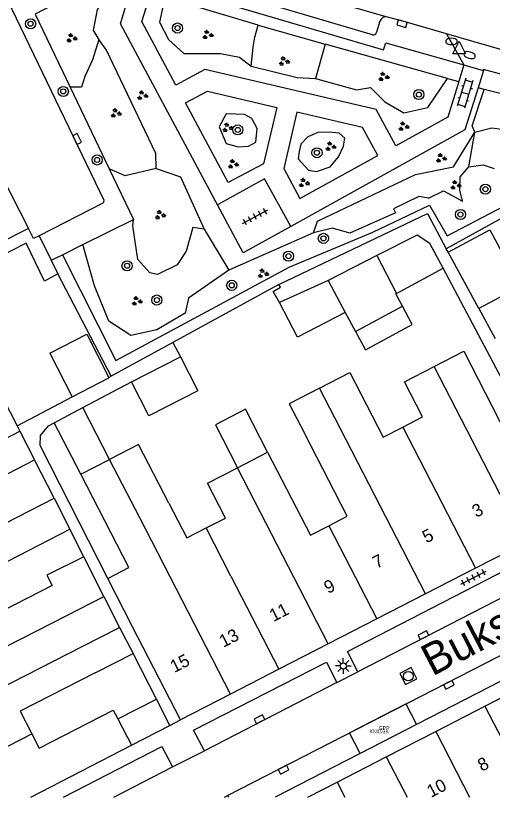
# Model space of a CAD drawing. Extents: x 132999 to 136000, y 398499 to 400501.
# Drawn here: x 133507.8 to 133545.4, y 398500 to 398561.6 of the extents above; entities that cross this region are included whole.
import ezdxf

# ---------------------------------------------------------------- set-up
doc = ezdxf.new("R2010")
doc.units = 0
for name, color, linetype in [('bp-anno-kenteken', 7, 'Continuous'), ('bp-grn-parkeervak', 7, 'Continuous'), ('gg-afsc-erfafscheiding', 7, 'Continuous'), ('gg-afsc-muur', 7, 'Continuous'), ('gg-anno-huisnummerreeks BGT', 7, 'Continuous'), ('gg-anno-openbare ruimte label', 7, 'Continuous'), ('gg-bbg-bijgebouw', 7, 'Continuous'), ('gg-bbg-gedigitaliseerde bebouwing', 7, 'Continuous'), ('gg-bbg-gedigitaliseerde bijgebouw', 7, 'Continuous'), ('gg-bbg-hoofdgebouw', 7, 'Continuous'), ('gg-bbg-luifel en loopbrug', 7, 'Continuous'), ('gg-bbg-tussenscheiding', 7, 'Continuous'), ('gg-knt-verharding', 7, 'Continuous'), ('gg-knt-verharding nz', 7, 'Continuous'), ('gt-grn-groengrens', 7, 'Continuous'), ('gt-grn-weggrens', 7, 'Continuous'), ('gt-symb-boom', 7, 'Continuous'), ('gt-symb-brandkraan', 7, 'Continuous'), ('gt-symb-groenvak', 7, 'Continuous'), ('gt-symb-klinker verharding', 7, 'Continuous'), ('gt-symb-kolk', 7, 'Continuous'), ('gt-symb-lichtmast', 7, 'Continuous'), ('gt-symb-rioolschacht', 7, 'Continuous'), ('gt-symb-tegel verharding', 7, 'Continuous'), ('gt-symb-waterafsluiter', 7, 'Continuous'), ('kenmerkpunt gehandicapten parkeerplaats', 7, 'Continuous')]:
    doc.layers.add(name, color=color, linetype=linetype)

# ---------------------------------------------------------------- blocks, each defined once
blk = doc.blocks.new('gt0-LMAST')
at = {"layer": 'gt-symb-lichtmast'}
for p, q in [((-0.005, 0.246), (-0.005, 0.621)), ((-0.182, 0.173), (-0.447, 0.438)), ((0.172, 0.173), (0.437, 0.438)), ((-0.255, -0.004), (-0.63, -0.004)), ((-0.182, -0.181), (-0.447, -0.446)), ((-0.005, -0.254), (-0.005, -0.629)), ((0.437, -0.446), (0.172, -0.181)), ((0.245, -0.004), (0.62, -0.004))]:
    blk.add_line(p, q, dxfattribs=at)
blk.add_circle((-0.005, -0.004), 0.25, dxfattribs=at)
blk = doc.blocks.new('gt0-RS')
at = {"layer": 'gt-symb-rioolschacht'}
blk.add_lwpolyline([(-0.5, -0.5), (0.5, -0.5), (0.5, 0.5), (-0.5, 0.5)], close=True, dxfattribs=at)
blk.add_circle((0, 0), 0.375, dxfattribs=at)
blk = doc.blocks.new('gt0-KOLK')
at = {"layer": 'gt-symb-kolk'}
blk.add_lwpolyline([(0, 0), (0.375, 0), (0.375, 0.4), (-0.375, 0.4), (-0.375, 0), (0, 0)], dxfattribs=at)
blk = doc.blocks.new('gt0-GRVAK')
at = {"layer": 'gt-symb-groenvak'}
for p, q in [((-0.11, 0.189), (-0.228, 0.24)), ((-0.182, 0.153), (0.088, 0.153)), ((-0.091, 0.211), (-0.156, 0.322)), ((-0.047, 0.214), (-0.047, 0.393)), ((-0.004, 0.211), (0.061, 0.322)), ((0.015, 0.189), (0.133, 0.24)), ((0.262, -0.052), (0.197, 0.059)), ((0.305, -0.049), (0.305, 0.13)), ((0.349, -0.052), (0.414, 0.059)), ((-0.245, -0.228), (-0.363, -0.177)), ((-0.318, -0.264), (-0.047, -0.264)), ((-0.226, -0.206), (-0.291, -0.095)), ((-0.183, -0.203), (-0.183, -0.024)), ((-0.139, -0.206), (-0.074, -0.095)), ((-0.12, -0.228), (-0.002, -0.177)), ((0.243, -0.074), (0.125, -0.023)), ((0.17, -0.11), (0.441, -0.11)), ((0.368, -0.074), (0.486, -0.023))]:
    blk.add_line(p, q, dxfattribs=at)
blk = doc.blocks.new('gt0-BOOM')
at = {"layer": 'gt-symb-boom'}
for radius in [0.4, 0.2]:
    blk.add_circle((0, 0), radius, dxfattribs=at)
blk = doc.blocks.new('gt0-BR')
at = {"layer": 'gt-symb-brandkraan'}
for centre, radius, start, end in [((-0.244, 0), 0.206, 107.56694, 252.43307), ((0.599, -2.664), 3, 106.89205, 107.56694), ((0, -0.691), 0.938, 73.10799, 106.89205), ((-0.599, -2.664), 3, 72.43309, 73.10799), ((0.244, 0), 0.206, 287.56695, 72.43309), ((0.599, 2.664), 3, 252.43307, 253.10797), ((0, 0.691), 0.938, 253.10797, 286.89206), ((-0.599, 2.664), 3, 286.89206, 287.56695)]:
    blk.add_arc(centre, radius, start, end, dxfattribs=at)
blk = doc.blocks.new('gt0-WAFSL')
at = {"layer": 'gt-symb-waterafsluiter'}
for p, q in [((-0.5, -0.333), (0, 0.667)), ((0, 0.667), (0.5, -0.333)), ((0.5, -0.333), (-0.5, -0.333))]:
    blk.add_line(p, q, dxfattribs=at)
blk = doc.blocks.new('gt0-KL1')
at = {"layer": 'gt-symb-klinker verharding'}
for p, q in [((-1.15, 0.3), (1.15, 0.3)), ((-1, -0.3), (-1, 0.3)), ((-0.5, 0.3), (-0.5, 0.45)), ((0, -0.3), (0, 0.3)), ((0.5, 0.3), (0.5, 0.45)), ((1, -0.3), (1, 0.3)), ((-1.15, -0.3), (1.15, -0.3)), ((-0.5, -0.45), (-0.5, -0.3)), ((0.5, -0.45), (0.5, -0.3))]:
    blk.add_line(p, q, dxfattribs=at)
blk = doc.blocks.new('gt0-TEG1')
at = {"layer": 'gt-symb-tegel verharding'}
for p, q in [((-1.125, 0), (1.125, 0)), ((-0.9, -0.25), (-0.9, 0.25)), ((-0.45, -0.25), (-0.45, 0.25)), ((0, -0.25), (0, 0.25)), ((0.45, -0.25), (0.45, 0.25)), ((0.9, -0.25), (0.9, 0.25))]:
    blk.add_line(p, q, dxfattribs=at)

msp = doc.modelspace()

# ---------------------------------------------------------------- linework, layer by layer
at = {"layer": 'bp-grn-parkeervak'}
msp.add_lwpolyline([(133534.092, 398505.058), (133538.54, 398507.343), (133539.37, 398505.729), (133534.925, 398503.441), (133534.092, 398505.058)], dxfattribs=at)
at = {"layer": 'gg-afsc-erfafscheiding'}
for p, q in [((133508.606, 398543.678), (133496.575, 398537.6)), ((133541.874, 398542.967), (133541.702, 398543.235)), ((133515.32, 398533.181), (133511.123, 398541.257)), ((133547.992, 398529.378), (133541.487, 398541.707)), ((133528.535, 398540.434), (133520.185, 398535.851)), ((133520.185, 398535.851), (133515.32, 398533.181)), ((133520.185, 398535.851), (133520.77, 398534.73)), ((133515.12, 398533.075), (133515.32, 398533.181)), ((133513.085, 398530.72), (133516.905, 398532.745)), ((133507.917, 398529.268), (133512.243, 398531.563)), ((133510.82, 398523.577), (133509.283, 398526.591)), ((133514.73, 398515.823), (133513.159, 398518.95)), ((133518.879, 398507.715), (133517.04, 398511.335))]:
    msp.add_line(p, q, dxfattribs=at)
for points in [[(133511.123, 398541.257), (133510.074, 398540.679), (133508.606, 398543.678)], [(133528.589, 398538.999), (133528.086, 398539.863), (133528.668, 398540.213), (133528.535, 398540.434)], [(133515.047, 398517.233), (133509.722, 398527.714), (133509.75, 398528.517), (133510.369, 398529.281), (133510.83, 398529.525)]]:
    msp.add_lwpolyline(points, dxfattribs=at)
at = {"layer": 'gg-afsc-muur'}
msp.add_lwpolyline([(133557.14, 398552.14), (133556.888, 398552.001), (133557.056, 398551.693), (133541.702, 398543.235)], dxfattribs=at)
at = {"layer": 'gg-bbg-bijgebouw'}
for p, q in [((133536.249, 398542.696), (133532.401, 398540.724)), ((133516.905, 398532.745), (133520.77, 398534.73)), ((133515.12, 398533.075), (133515.132, 398533.052)), ((133516.91, 398504.091), (133519.939, 398505.657))]:
    msp.add_line(p, q, dxfattribs=at)
for points in [[(133541.487, 398541.707), (133540.434, 398543.652), (133539.417, 398544.32), (133536.249, 398542.696)], [(133510.474, 398534.996), (133513.396, 398536.502), (133515.12, 398533.075)]]:
    msp.add_lwpolyline(points, dxfattribs=at)
at = {"layer": 'gg-bbg-gedigitaliseerde bebouwing'}
for p, q in [((133544.282, 398538.518), (133541.874, 398542.967)), ((133544.282, 398538.518), (133545.564, 398536.15)), ((133507.917, 398529.268), (133508.132, 398528.846)), ((133508.132, 398528.846), (133509.283, 398526.591)), ((133525.272, 398525.971), (133527.644, 398527.192)), ((133506.464, 398525.14), (133509.283, 398526.591)), ((133512.924, 398525.462), (133515.193, 398526.63)), ((133516.718, 398518.092), (133512.924, 398525.462)), ((133507.967, 398522.109), (133510.82, 398523.577)), ((133510.82, 398523.577), (133512.07, 398521.118)), ((133519.858, 398523.183), (133521.272, 398520.436)), ((133522.799, 398521.221), (133524.316, 398522.002)), ((133513.159, 398518.95), (133512.07, 398521.118)), ((133521.272, 398520.436), (133522.799, 398521.221)), ((133515.047, 398517.233), (133516.718, 398518.092)), ((133517.002, 398513.433), (133515.047, 398517.233)), ((133511.824, 398514.327), (133514.73, 398515.823)), ((133514.73, 398515.823), (133515.985, 398513.385)), ((133520.78, 398506.091), (133517.002, 398513.433)), ((133515.985, 398513.385), (133517.04, 398511.335)), ((133514.065, 398509.804), (133517.04, 398511.335))]:
    msp.add_line(p, q, dxfattribs=at)
for points in [[(133541.874, 398542.967), (133545.148, 398544.739), (133546.346, 398542.526), (133551.486, 398545.309), (133550.612, 398546.924)], [(133540.757, 398533.945), (133543.101, 398535.152), (133546.476, 398528.597), (133547.992, 398529.378)], [(133538.296, 398529.18), (133539.843, 398529.976), (133538.419, 398532.741), (133540.757, 398533.945)], [(133531.739, 398532.241), (133534.128, 398533.47), (133536.747, 398528.382), (133538.296, 398529.18)], [(133531.739, 398532.241), (133529.346, 398531.009), (133530.541, 398528.687)], [(133504.029, 398530.055), (133506.79, 398531.476), (133507.917, 398529.268)], [(133532.463, 398521.393), (133533.913, 398522.14), (133530.541, 398528.687)], [(133519.858, 398523.183), (133517.478, 398527.807), (133515.193, 398526.63)], [(133527.644, 398527.192), (133531.014, 398520.647), (133532.463, 398521.393)], [(133524.316, 398522.002), (133522.901, 398524.75), (133525.272, 398525.971)], [(133501.161, 398520.411), (133501.887, 398518.994), (133507.967, 398522.109)], [(133513.159, 398518.95), (133510.26, 398517.501), (133510.668, 398516.684), (133504.649, 398513.601), (133505.118, 398512.685)], [(133505.118, 398512.685), (133505.845, 398511.266), (133511.824, 398514.327)], [(133514.065, 398509.804), (133508.145, 398506.772), (133509.065, 398504.977)], [(133509.065, 398504.977), (133509.64, 398503.854), (133515.484, 398506.85), (133515.842, 398506.158)]]:
    msp.add_lwpolyline(points, dxfattribs=at)
at = {"layer": 'gg-bbg-gedigitaliseerde bijgebouw'}
for p, q in [((133537.79, 398539.706), (133541.487, 398541.707)), ((133532.401, 398540.724), (133528.589, 398538.999)), ((133534.572, 398536.714), (133538.28, 398538.722)), ((133533.764, 398538.207), (133534.572, 398536.714)), ((133510.474, 398534.996), (133512.243, 398531.563)), ((133512.243, 398531.563), (133515.132, 398533.052)), ((133515.842, 398506.158), (133518.879, 398507.715)), ((133519.939, 398505.657), (133518.879, 398507.715))]:
    msp.add_line(p, q, dxfattribs=at)
for points in [[(133538.28, 398538.722), (133537.757, 398539.688), (133537.79, 398539.706)], [(133533.764, 398538.207), (133529.995, 398536.267), (133528.589, 398538.999)], [(133520.77, 398534.73), (133522.148, 398532.047), (133518.283, 398530.062), (133516.905, 398532.745)]]:
    msp.add_lwpolyline(points, dxfattribs=at)
at = {"layer": 'gg-bbg-hoofdgebouw'}
for p, q in [((133506.722, 398548.91), (133508.797, 398544.843)), ((133508.797, 398544.843), (133502.054, 398541.403)), ((133547.914, 398520.053), (133544.024, 398518.051)), ((133544.024, 398518.051), (133540.087, 398516.025)), ((133540.087, 398516.025), (133536.247, 398514.049)), ((133536.247, 398514.049), (133532.423, 398512.082)), ((133532.423, 398512.082), (133528.528, 398510.078)), ((133528.528, 398510.078), (133524.73, 398508.123)), ((133544.762, 398507.177), (133548.627, 398509.166)), ((133524.73, 398508.123), (133520.78, 398506.091)), ((133540.887, 398505.182), (133544.762, 398507.177)), ((133536.991, 398503.177), (133540.887, 398505.182)), ((133508.989, 398500), (133516.91, 398504.091)), ((133533.127, 398501.188), (133536.991, 398503.177)), ((133530.819, 398500), (133533.127, 398501.188))]:
    msp.add_line(p, q, dxfattribs=at)
at = {"layer": 'gg-bbg-luifel en loopbrug'}
for p, q in [((133510.83, 398529.525), (133513.085, 398530.72)), ((133515.193, 398526.63), (133513.085, 398530.72)), ((133512.924, 398525.462), (133510.83, 398529.525))]:
    msp.add_line(p, q, dxfattribs=at)
for points in [[(133534.572, 398536.714), (133535.357, 398535.263), (133539.036, 398537.255), (133538.28, 398538.722)], [(133527.644, 398527.192), (133525.898, 398530.583), (133523.526, 398529.362), (133525.272, 398525.971)]]:
    msp.add_lwpolyline(points, dxfattribs=at)
at = {"layer": 'gg-bbg-tussenscheiding'}
for p, q in [((133560.039, 398547.042), (133544.282, 398538.518)), ((133536.249, 398542.696), (133537.79, 398539.706)), ((133532.401, 398540.724), (133533.764, 398538.207)), ((133547.914, 398520.053), (133540.757, 398533.945)), ((133532.934, 398529.919), (133531.739, 398532.241)), ((133540.087, 398516.025), (133532.934, 398529.919)), ((133505.337, 398527.414), (133508.132, 398528.846)), ((133538.296, 398529.18), (133544.024, 398518.051)), ((133517.575, 398522.008), (133515.193, 398526.63)), ((133532.423, 398512.082), (133525.272, 398525.971)), ((133524.73, 398508.123), (133517.575, 398522.008)), ((133495.576, 398512.664), (133512.07, 398521.118)), ((133524.752, 398517.422), (133522.799, 398521.221)), ((133532.463, 398521.393), (133536.247, 398514.049)), ((133524.752, 398517.422), (133528.528, 398510.078)), ((133513.038, 398511.876), (133515.985, 398513.385)), ((133499.524, 398504.955), (133513.038, 398511.876)), ((133544.762, 398507.177), (133548.455, 398500)), ((133515.842, 398506.158), (133516.91, 398504.091)), ((133501.497, 398501.102), (133509.065, 398504.977)), ((133540.887, 398505.182), (133543.554, 398500)), ((133536.991, 398503.177), (133538.626, 398500)), ((133533.127, 398501.188), (133533.739, 398500))]:
    msp.add_line(p, q, dxfattribs=at)
at = {"layer": 'gg-knt-verharding'}
for p, q in [((133535.902, 398560.12), (133521.45, 398564.391)), ((133538.288, 398561.178), (133537.098, 398561.514)), ((133536.483, 398561.187), (133536.233, 398560.308)), ((133541.75, 398560.181), (133538.288, 398561.178)), ((133543.108, 398557.739), (133542.704, 398556.42)), ((133543.108, 398557.739), (133544.633, 398557.308)), ((133544.66, 398557.3), (133544.231, 398555.927)), ((133544.633, 398557.308), (133544.66, 398557.3)), ((133514.656, 398546.83), (133509.635, 398544.269)), ((133509.635, 398544.269), (133510.595, 398542.339)), ((133510.595, 398542.339), (133511.123, 398541.257)), ((133533.106, 398509.025), (133534.748, 398509.881)), ((133511.568, 398500), (133519.314, 398504)), ((133519.314, 398504), (133520.158, 398502.373)), ((133520.158, 398502.373), (133522.662, 398503.655)), ((133524.246, 398500), (133524.483, 398500.122)), ((133524.483, 398500.122), (133524.548, 398500))]:
    msp.add_line(p, q, dxfattribs=at)
for points in [[(133500.419, 398576.789), (133505.719, 398565.76), (133514.738, 398547.082)], [(133518.902, 398564.901), (133520.31, 398564.498), (133520.123, 398563.843), (133536.78, 398558.925), (133536.962, 398559.477), (133543.108, 398557.739)], [(133523.685, 398546.7), (133516.049, 398560.98), (133516.928, 398563.925)], [(133542.704, 398556.42), (133541.847, 398553.625), (133537.743, 398551.368), (133536.195, 398554.213), (133522.697, 398557.373), (133520.404, 398556.15), (133517.745, 398561.159), (133518.443, 398563.417)], [(133552.45, 398559.547), (133550.885, 398558.693), (133550.201, 398558.43), (133549.007, 398558.242), (133548.264, 398558.299), (133541.75, 398560.181)], [(133547.556, 398556.6), (133544.652, 398557.377), (133544.633, 398557.308)], [(133544.231, 398555.927), (133543.193, 398552.61), (133529.48, 398544.998)], [(133528.369, 398554.373), (133527.324, 398549.942), (133524.526, 398548.462), (133521.174, 398554.738), (133522.913, 398555.658), (133528.369, 398554.373)], [(133536.32, 398550.583), (133535.106, 398552.798), (133529.943, 398554.016), (133528.92, 398549.577), (133530.171, 398547.191), (133536.32, 398550.583)], [(133529.48, 398544.998), (133527.407, 398548.748), (133523.685, 398546.7)], [(133529.48, 398544.998), (133525.713, 398542.907), (133523.685, 398546.7)], [(133528.535, 398540.434), (133540.249, 398546.018), (133541.702, 398543.235)], [(133509.635, 398544.269), (133509.202, 398544.048), (133508.797, 398544.843)], [(133534.748, 398509.881), (133533.924, 398511.468), (133551.514, 398520.552), (133552.34, 398518.909)], [(133554.532, 398515.558), (133555.361, 398513.957), (133528.237, 398500)], [(133522.662, 398503.655), (133521.804, 398505.271), (133532.283, 398510.649), (133533.106, 398509.025)]]:
    msp.add_lwpolyline(points, dxfattribs=at)
for centre, radius, start, end in [((133536.967, 398561.019), 0.512, 75.12713, 160.87268), ((133535.968, 398560.39), 0.278, 256.30214, 342.88891), ((133514.549, 398547.004), 0.205, 301.61786, 22.33269)]:
    msp.add_arc(centre, radius, start, end, dxfattribs=at)
at = {"layer": 'gg-knt-verharding nz'}
for p, q in [((133524.483, 398500.122), (133554.532, 398515.558)), ((133533.106, 398509.025), (133522.662, 398503.655)), ((133515.525, 398500), (133520.158, 398502.373))]:
    msp.add_line(p, q, dxfattribs=at)
for points in [[(133537.098, 398561.514), (133524.309, 398565.182), (133521.175, 398566.1)], [(133552.34, 398518.909), (133550.988, 398518.246), (133534.748, 398509.881)]]:
    msp.add_lwpolyline(points, dxfattribs=at)
at = {"layer": 'gt-grn-groengrens'}
for p, q in [((133526.904, 398560.866), (133519.541, 398563.086)), ((133526.904, 398560.866), (133532.187, 398559.379)), ((133532.187, 398559.379), (133531.414, 398556.656)), ((133541.806, 398556.663), (133532.187, 398559.379)), ((133541.806, 398556.663), (133542.704, 398556.42)), ((133512.08, 398555.979), (133515.159, 398549.55)), ((133544.699, 398555.81), (133544.231, 398555.927)), ((133543.488, 398549.697), (133543.967, 398552.444)), ((133515.159, 398549.55), (133517.072, 398545.555)), ((133513.085, 398543.575), (133517.072, 398545.555)), ((133522.639, 398544.795), (133524.585, 398541.564)), ((133531.264, 398544.507), (133524.585, 398541.564)), ((133511.472, 398542.774), (133513.085, 398543.575)), ((133510.595, 398542.339), (133511.472, 398542.774))]:
    msp.add_line(p, q, dxfattribs=at)
for points in [[(133515.925, 398564.194), (133515.375, 398564.341), (133514.14, 398564.271), (133509.319, 398561.745), (133512.08, 398555.979)], [(133515.925, 398564.194), (133514.213, 398562.11), (133513.893, 398560.464), (133514.338, 398559.736)], [(133519.541, 398563.086), (133519.133, 398561.099), (133519.838, 398559.732), (133521.029, 398558.645), (133523.918, 398558.645), (133525.44, 398558.338), (133526.339, 398557.652)], [(133526.339, 398557.652), (133526.516, 398559.137), (133526.633, 398559.917), (133526.904, 398560.866)], [(133514.338, 398559.736), (133513.856, 398558.133), (133513.23, 398556.814), (133512.988, 398555.989), (133512.08, 398555.979)], [(133518.872, 398549.578), (133518.837, 398550.762), (133514.96, 398558.912), (133514.338, 398559.736)], [(133526.339, 398557.652), (133529.976, 398556.75), (133531.414, 398556.656)], [(133531.414, 398556.656), (133534.648, 398555.763), (133535.737, 398555.968), (133536.888, 398554.833), (133538.383, 398553.95), (133540.258, 398554.373), (133541.806, 398556.663)], [(133543.967, 398552.444), (133543.754, 398552.941), (133544.699, 398555.81)], [(133551.149, 398554.756), (133549.841, 398554.521), (133544.699, 398555.81)], [(133525.123, 398553.844), (133524.38, 398553.886), (133523.832, 398552.848), (133524.378, 398551.543), (133525.331, 398551.274), (133526.143, 398551.332), (133526.705, 398551.644), (133526.809, 398552.72), (133526.389, 398553.508), (133525.813, 398553.816), (133525.123, 398553.844)], [(133543.967, 398552.444), (133545.307, 398552.769), (133547.401, 398552.481), (133548.097, 398552.904)], [(133530.129, 398550.899), (133530.043, 398550.319), (133530.859, 398549.45), (133531.498, 398549.343), (133532.56, 398549.702), (133533.231, 398550.488), (133533.631, 398551.319), (133533.719, 398551.972), (133533.272, 398552.357), (133532.482, 398552.427), (133531.59, 398552.407), (133530.821, 398552.075), (133530.269, 398551.493), (133530.129, 398550.899)], [(133531.264, 398544.507), (133531.582, 398545.409), (133539.296, 398549.093), (133542.279, 398549.692), (133543.967, 398552.444)], [(133511.472, 398542.774), (133515.673, 398534.438), (133529.329, 398541.786), (133535.927, 398544.554), (133540.407, 398546.667), (133541.796, 398544.272), (133553.539, 398550.401)], [(133543.488, 398549.697), (133544.629, 398549.849), (133545.497, 398549.56)], [(133518.872, 398549.578), (133516.42, 398549.003), (133515.159, 398549.55)], [(133518.872, 398549.578), (133520.77, 398548.906), (133522.639, 398544.795)], [(133540.308, 398547.23), (133541.509, 398547.808), (133543, 398546.996), (133542.788, 398547.869), (133542.803, 398548.905), (133543.488, 398549.697)], [(133540.308, 398547.23), (133539.564, 398547.356), (133537.56, 398546.387), (133537.722, 398546.07), (133534.123, 398544.471), (133532.757, 398544.873), (133531.264, 398544.507)], [(133522.639, 398544.795), (133521.74, 398544.919), (133521.223, 398543.06), (133520.512, 398541.981), (133518.964, 398541.197), (133518.365, 398541.344), (133517.41, 398542.396), (133517.016, 398545.04), (133517.072, 398545.555)], [(133524.585, 398541.564), (133521.4, 398539.35), (133521.138, 398538.151), (133518.922, 398536.844), (133516.878, 398536.389), (133515.121, 398537.542), (133514.001, 398540.313), (133513.085, 398543.575)]]:
    msp.add_lwpolyline(points, dxfattribs=at)
at = {"layer": 'gt-grn-weggrens'}
for p, q in [((133541.75, 398560.181), (133543.108, 398557.739)), ((133519.939, 398505.657), (133520.78, 398506.091))]:
    msp.add_line(p, q, dxfattribs=at)

# ---------------------------------------------------------------- block references
at = {"layer": 'gt-symb-boom'}
for p in [(133508.971, 398560.984), (133520.541, 398560.644), (133511.546, 398555.645), (133539.561, 398555.399), (133525.298, 398552.611), (133531.533, 398550.812), (133514.209, 398550.245), (133544.803, 398547.942), (133542.835, 398545.942), (133532.038, 398544.057), (133529.284, 398542.658), (133516.567, 398541.899), (133524.815, 398540.356), (133518.92, 398539.195)]:
    msp.add_blockref('gt0-BOOM', p, dxfattribs=at)
at = {"layer": 'gt-symb-brandkraan'}
msp.add_blockref('gt0-BR', (133542.136, 398559.588), dxfattribs=at)
at = {"layer": 'gt-symb-brandkraan', "rotation": 164.1588063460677}
msp.add_blockref('gt0-BR', (133543.556, 398558.512), dxfattribs=at)
at = {"layer": 'gt-symb-groenvak'}
for p in [(133512.186, 398559.852), (133522.91, 398560.114), (133528.926, 398558.021), (133536.774, 398556.801), (133517.766, 398555.318), (133515.673, 398553.923), (133524.48, 398552.79), (133538.343, 398552.877), (133532.588, 398551.307), (133541.301, 398550.385), (133524.916, 398549.912), (133530.496, 398548.43), (133542.441, 398548.256), (133519.161, 398545.902), (133527.27, 398541.28), (133517.33, 398539.101)]:
    msp.add_blockref('gt0-GRVAK', p, dxfattribs=at)
at = {"layer": 'gt-symb-klinker verharding', "rotation": -107.03953511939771}
msp.add_blockref('gt0-KL1', (133543.199, 398555.509), dxfattribs=at)
at = {"layer": 'gt-symb-kolk'}
for p, rotation in [((133538.288, 398561.178), 163.92082762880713), ((133512.452, 398551.807), -64.23618568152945), ((133540.008, 398512.594), 27.128766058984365), ((133541.838, 398509.029), -152.82026578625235), ((133527.095, 398505.947), 27.128766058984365), ((133528.802, 398502.335), -152.87123394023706)]:
    msp.add_blockref('gt0-KOLK', p, dxfattribs=dict(at, rotation=rotation))
at = {"layer": 'gt-symb-lichtmast'}
msp.add_blockref('gt0-LMAST', (133533.611, 398510.343), dxfattribs=at)
at = {"layer": 'gt-symb-rioolschacht', "rotation": -153.33249782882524}
msp.add_blockref('gt0-RS', (133538.729, 398509.536), dxfattribs=at)
at = {"layer": 'gt-symb-tegel verharding'}
for p, rotation in [((133526.659, 398545.765), 28.537337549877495), ((133543.863, 398517.301), 27.20591683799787)]:
    msp.add_blockref('gt0-TEG1', p, dxfattribs=dict(at, rotation=rotation))
at = {"layer": 'gt-symb-waterafsluiter'}
msp.add_blockref('gt0-WAFSL', (133542.744, 398558.951), dxfattribs=at)

# ---------------------------------------------------------------- texts
at = {"layer": 'bp-anno-kenteken'}
msp.add_text('KN403K', height=0.3, dxfattribs=at).set_placement((133535.664, 398505.033))
at = {"layer": 'gg-anno-huisnummerreeks BGT'}
for s, rotation, p in [('3', 27.3, (133544.075, 398522.013)), ('5', 27.3, (133540.161, 398519.999)), ('7', 27.3, (133536.237, 398517.98)), ('9', 27.2, (133532.409, 398516.01)), ('11', 27.3, (133528.102, 398513.794)), ('13', 27.3, (133524.16, 398511.766)), ('15', 27.2, (133520.285, 398509.773)), ('8', 27.3, (133544.519, 398501.991)), ('10', 27.3, (133540.519, 398499.931))]:
    msp.add_text(s, height=1, rotation=rotation, dxfattribs=at).set_placement(p)
at = {"layer": 'gg-anno-openbare ruimte label'}
msp.add_text('Bukskinstraat', height=2.5, rotation=27.5, dxfattribs=at).set_placement((133540.612, 398509.497))
at = {"layer": 'kenmerkpunt gehandicapten parkeerplaats'}
msp.add_text('GPP', height=0.3, dxfattribs=at).set_placement((133536.386, 398505.296))

doc.saveas('drawing.dxf')
